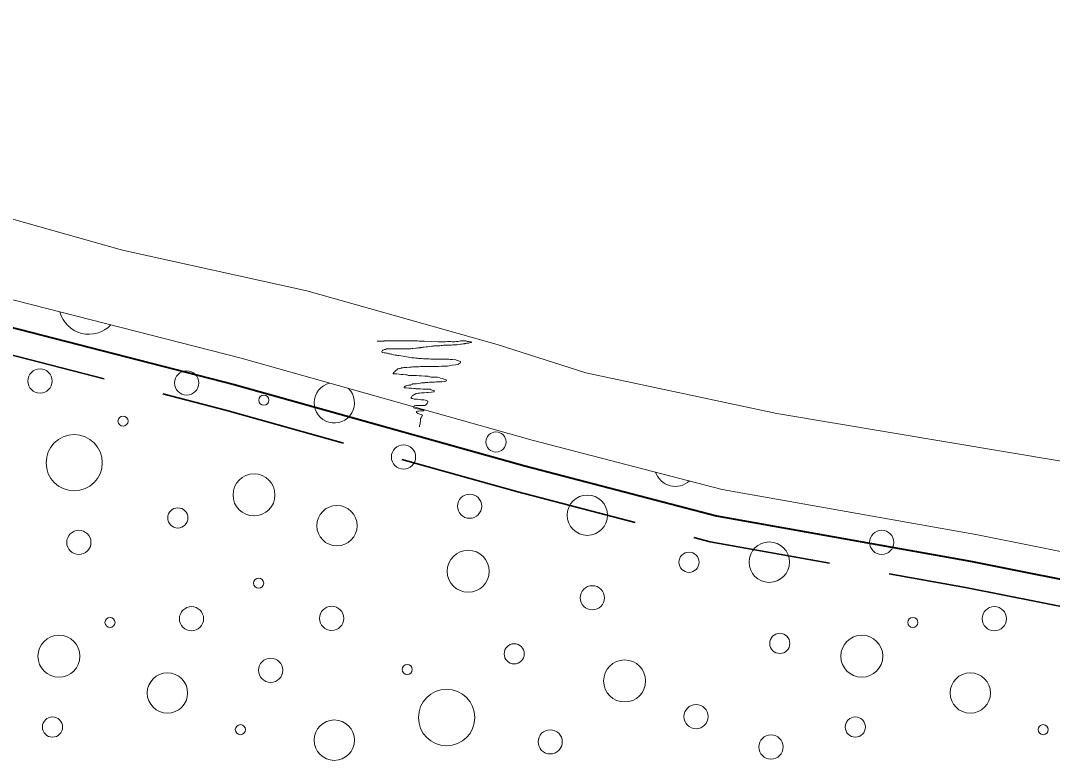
# Model space of a CAD drawing. Extents: x 640104 to 640970, y 6442278 to 6442689.
# Drawn here: x 640342.44 to 640373.11, y 6442396.63 to 6442418.61 of the extents above; entities that cross this region are included whole.
import ezdxf

# ---------------------------------------------------------------- set-up
doc = ezdxf.new("R2010")
doc.units = 0
doc.header["$LTSCALE"] = 1.2
doc.linetypes.add('MEDIUM_DASHED', pattern=[4.5, 3, -1.5])
for name, color, linetype, lineweight in [('31', 7, 'Continuous', 13), ('35', 7, 'Continuous', 35), ('40', 7, 'Continuous', 13), ('41', 7, 'Continuous', 13)]:
    doc.layers.add(name, color=color, linetype=linetype, lineweight=lineweight)

msp = doc.modelspace()

# ---------------------------------------------------------------- linework, layer by layer
at = {"layer": '31'}
for points in [[(640323.82, 6442418.1), (640329.79, 6442416.48), (640334.07, 6442415.17), (640339.63, 6442413.43), (640345.46, 6442411.79), (640350.94, 6442410.58), (640356.6, 6442408.99), (640359.24, 6442408.15), (640364.92, 6442406.94), (640373.37, 6442405.52)], [(640315.19, 6442417.97), (640322.78, 6442415.69), (640331.37, 6442413.47), (640341.86, 6442410.4), (640348.99, 6442408.58), (640357.64, 6442406.15), (640363.29, 6442404.68), (640370.83, 6442403.34), (640375.09, 6442402.49)]]:
    msp.add_lwpolyline(points, dxfattribs=at)
at = {"layer": '35', "lineweight": 40}
msp.add_lwpolyline([(640311.07, 6442418.61), (640314.94, 6442417.21), (640322.56, 6442414.92), (640331.16, 6442412.7), (640341.64, 6442409.63), (640348.78, 6442407.8), (640357.43, 6442405.38), (640363.12, 6442403.9), (640370.68, 6442402.55), (640374.95, 6442401.7), (640381.71, 6442400.8), (640387.11, 6442400.2), (640394.62, 6442399.11), (640398.73, 6442398.65), (640404.26, 6442397.87), (640406.16, 6442397.5)], dxfattribs=at)
at = {"layer": '35', "linetype": 'MEDIUM_DASHED'}
msp.add_lwpolyline([(640310.73, 6442417.89), (640314.69, 6442416.45), (640322.35, 6442414.15), (640330.95, 6442411.93), (640341.43, 6442408.86), (640348.57, 6442407.03), (640357.22, 6442404.61), (640362.94, 6442403.12), (640370.53, 6442401.77), (640374.82, 6442400.91), (640381.61, 6442400), (640387.01, 6442399.4), (640394.51, 6442398.31), (640398.63, 6442397.86), (640404.13, 6442397.08), (640405.57, 6442396.8)], dxfattribs=at)
at = {"layer": '40'}
for points in [[(640353.04, 6442409.09), (640353.08, 6442409.09), (640353.15, 6442409.09), (640353.23, 6442409.09), (640353.24, 6442409.1), (640353.31, 6442409.1), (640353.42, 6442409.1), (640353.63, 6442409.1), (640353.75, 6442409.1), (640353.78, 6442409.1), (640353.8, 6442409.1), (640353.85, 6442409.1), (640353.91, 6442409.1), (640353.98, 6442409.1), (640354.03, 6442409.1), (640354.07, 6442409.1), (640354.13, 6442409.1), (640354.18, 6442409.1), (640354.23, 6442409.1), (640354.28, 6442409.09), (640354.31, 6442409.09), (640354.36, 6442409.09), (640354.43, 6442409.09), (640354.65, 6442409.08), (640354.86, 6442409.07), (640354.92, 6442409.07), (640354.96, 6442409.07), (640354.99, 6442409.07), (640355.02, 6442409.07), (640355.07, 6442409.07), (640355.13, 6442409.08), (640355.16, 6442409.08), (640355.19, 6442409.08), (640355.2, 6442409.08), (640355.23, 6442409.08), (640355.27, 6442409.07), (640355.3, 6442409.07), (640355.33, 6442409.07), (640355.39, 6442409.08), (640355.43, 6442409.08), (640355.48, 6442409.09), (640355.51, 6442409.1), (640355.55, 6442409.1), (640355.58, 6442409.1), (640355.61, 6442409.1), (640355.64, 6442409.1), (640355.67, 6442409.1), (640355.69, 6442409.09), (640355.72, 6442409.08), (640355.75, 6442409.08)], [(640355.75, 6442409.08), (640355.78, 6442409.07), (640355.8, 6442409.07), (640355.83, 6442409.07), (640355.85, 6442409.06), (640355.83, 6442409.05), (640355.84, 6442409.06), (640355.82, 6442409.05), (640355.79, 6442409.04), (640355.75, 6442409.03), (640355.72, 6442409.03), (640355.69, 6442409.03), (640355.67, 6442409.02), (640355.64, 6442409.02), (640355.63, 6442409.01), (640355.59, 6442409.01), (640355.54, 6442409), (640355.51, 6442409), (640355.43, 6442408.99), (640355.4, 6442408.98), (640355.38, 6442408.98), (640355.35, 6442408.98), (640355.31, 6442408.98), (640355.29, 6442408.98), (640355.25, 6442408.97), (640355.23, 6442408.97), (640355.15, 6442408.97), (640355.11, 6442408.97), (640355.07, 6442408.97), (640355.01, 6442408.97), (640354.97, 6442408.96), (640354.94, 6442408.96), (640354.9, 6442408.95), (640354.86, 6442408.95), (640354.75, 6442408.95), (640354.72, 6442408.95), (640354.7, 6442408.94), (640354.65, 6442408.94), (640354.59, 6442408.93), (640354.53, 6442408.92), (640354.49, 6442408.92), (640354.43, 6442408.91), (640354.39, 6442408.91), (640354.36, 6442408.9), (640354.32, 6442408.9), (640354.31, 6442408.89), (640354.28, 6442408.89), (640354.24, 6442408.89), (640354.21, 6442408.88), (640354.19, 6442408.88), (640354.1, 6442408.87), (640354.07, 6442408.87)], [(640354.07, 6442408.87), (640354.04, 6442408.86), (640354, 6442408.86), (640353.98, 6442408.86), (640353.95, 6442408.86), (640353.93, 6442408.86), (640353.9, 6442408.86), (640353.87, 6442408.86), (640353.83, 6442408.86), (640353.79, 6442408.86), (640353.76, 6442408.86), (640353.72, 6442408.86), (640353.7, 6442408.86), (640353.67, 6442408.86), (640353.65, 6442408.86), (640353.62, 6442408.86), (640353.59, 6442408.86), (640353.54, 6442408.86), (640353.51, 6442408.86), (640353.49, 6442408.86), (640353.45, 6442408.86), (640353.43, 6442408.86), (640353.39, 6442408.86), (640353.37, 6442408.86), (640353.34, 6442408.86), (640353.31, 6442408.86), (640353.28, 6442408.84), (640353.25, 6442408.84), (640353.23, 6442408.83), (640353.21, 6442408.82), (640353.19, 6442408.82), (640353.18, 6442408.8), (640353.17, 6442408.78), (640353.18, 6442408.75), (640353.24, 6442408.74), (640353.28, 6442408.74), (640353.31, 6442408.73), (640353.34, 6442408.73), (640353.36, 6442408.72), (640353.38, 6442408.71), (640353.42, 6442408.71), (640353.45, 6442408.7), (640353.47, 6442408.7), (640353.52, 6442408.68), (640353.57, 6442408.67), (640353.62, 6442408.67), (640353.65, 6442408.66), (640353.68, 6442408.66), (640353.74, 6442408.65), (640353.81, 6442408.64)], [(640353.81, 6442408.64), (640353.91, 6442408.62), (640353.97, 6442408.61), (640354.01, 6442408.6), (640354.07, 6442408.59), (640354.14, 6442408.59), (640354.19, 6442408.58), (640354.23, 6442408.58), (640354.26, 6442408.57), (640354.31, 6442408.57), (640354.35, 6442408.57), (640354.41, 6442408.56), (640354.47, 6442408.56), (640354.51, 6442408.56), (640354.58, 6442408.56), (640354.63, 6442408.55), (640354.67, 6442408.55), (640354.7, 6442408.55), (640354.75, 6442408.55), (640354.79, 6442408.55), (640354.85, 6442408.55), (640354.91, 6442408.55), (640354.97, 6442408.55), (640355.01, 6442408.55), (640355.07, 6442408.55), (640355.09, 6442408.55), (640355.13, 6442408.55), (640355.17, 6442408.55), (640355.21, 6442408.54), (640355.25, 6442408.54), (640355.28, 6442408.54), (640355.37, 6442408.53), (640355.41, 6442408.51), (640355.45, 6442408.5), (640355.48, 6442408.49), (640355.51, 6442408.48), (640355.51, 6442408.46), (640355.5, 6442408.43), (640355.48, 6442408.42), (640355.47, 6442408.42), (640355.45, 6442408.4), (640355.42, 6442408.39), (640355.36, 6442408.38), (640355.27, 6442408.37), (640355.18, 6442408.35), (640355.13, 6442408.34), (640355.07, 6442408.34), (640355.01, 6442408.34), (640354.95, 6442408.34), (640354.86, 6442408.33), (640354.73, 6442408.33), (640354.62, 6442408.33)], [(640354.62, 6442408.33), (640354.56, 6442408.33), (640354.51, 6442408.33), (640354.46, 6442408.33), (640354.42, 6442408.33), (640354.38, 6442408.33), (640354.32, 6442408.33), (640354.27, 6442408.32), (640354.15, 6442408.32), (640354.09, 6442408.32), (640354.06, 6442408.31), (640354, 6442408.31), (640353.92, 6442408.3), (640353.83, 6442408.3), (640353.8, 6442408.29), (640353.76, 6442408.29), (640353.75, 6442408.28), (640353.72, 6442408.27), (640353.7, 6442408.27), (640353.67, 6442408.26), (640353.65, 6442408.26), (640353.63, 6442408.24), (640353.59, 6442408.22), (640353.57, 6442408.2), (640353.56, 6442408.18), (640353.54, 6442408.18), (640353.53, 6442408.16), (640353.51, 6442408.14), (640353.51, 6442408.13), (640353.52, 6442408.12), (640353.55, 6442408.12), (640353.59, 6442408.12), (640353.62, 6442408.12), (640353.69, 6442408.11), (640353.75, 6442408.1), (640353.81, 6442408.1), (640353.89, 6442408.09), (640353.93, 6442408.09), (640353.97, 6442408.07), (640354.01, 6442408.07), (640354.12, 6442408.07), (640354.21, 6442408.07), (640354.28, 6442408.06), (640354.35, 6442408.06), (640354.45, 6442408.05), (640354.55, 6442408.05), (640354.63, 6442408.02), (640354.68, 6442408.02), (640354.75, 6442408.02), (640354.8, 6442408.02)], [(640354.8, 6442408.02), (640354.83, 6442408.02), (640354.87, 6442408.01), (640354.92, 6442407.99), (640354.97, 6442407.98), (640355, 6442407.97), (640355.03, 6442407.96), (640355.07, 6442407.95), (640355.09, 6442407.94), (640355.1, 6442407.91), (640355.08, 6442407.9), (640355.07, 6442407.9), (640355.04, 6442407.89), (640354.96, 6442407.88), (640354.92, 6442407.88), (640354.9, 6442407.88), (640354.85, 6442407.88), (640354.79, 6442407.88), (640354.74, 6442407.87), (640354.71, 6442407.87), (640354.67, 6442407.87), (640354.59, 6442407.87), (640354.54, 6442407.86), (640354.51, 6442407.86), (640354.47, 6442407.86), (640354.45, 6442407.85), (640354.41, 6442407.85), (640354.35, 6442407.85), (640354.31, 6442407.84), (640354.25, 6442407.83), (640354.21, 6442407.82), (640354.19, 6442407.82), (640354.15, 6442407.82), (640354.13, 6442407.82), (640354.09, 6442407.82), (640354.08, 6442407.8), (640354.04, 6442407.79), (640354.03, 6442407.78), (640354, 6442407.78), (640353.97, 6442407.78), (640353.93, 6442407.77), (640353.89, 6442407.76), (640353.86, 6442407.74), (640353.84, 6442407.73), (640353.84, 6442407.7), (640353.87, 6442407.7), (640353.91, 6442407.7), (640353.98, 6442407.69), (640354.03, 6442407.69), (640354.07, 6442407.69), (640354.13, 6442407.68), (640354.17, 6442407.68)], [(640354.17, 6442407.68), (640354.19, 6442407.67), (640354.21, 6442407.67), (640354.25, 6442407.67), (640354.3, 6442407.67), (640354.32, 6442407.67), (640354.39, 6442407.66), (640354.45, 6442407.66), (640354.47, 6442407.66), (640354.51, 6442407.66), (640354.53, 6442407.66), (640354.57, 6442407.66), (640354.61, 6442407.66), (640354.64, 6442407.64), (640354.67, 6442407.63), (640354.71, 6442407.62), (640354.73, 6442407.62), (640354.73, 6442407.58), (640354.65, 6442407.57), (640354.55, 6442407.56), (640354.51, 6442407.56), (640354.43, 6442407.55), (640354.39, 6442407.55), (640354.35, 6442407.55), (640354.3, 6442407.54), (640354.25, 6442407.54), (640354.2, 6442407.53), (640354.15, 6442407.5), (640354.13, 6442407.49), (640354.1, 6442407.47), (640354.08, 6442407.46), (640354.07, 6442407.44), (640354.06, 6442407.42), (640354.04, 6442407.39), (640354.06, 6442407.38), (640354.09, 6442407.38), (640354.14, 6442407.36), (640354.23, 6442407.36), (640354.3, 6442407.35), (640354.34, 6442407.34), (640354.37, 6442407.34), (640354.42, 6442407.34), (640354.47, 6442407.33), (640354.54, 6442407.3), (640354.54, 6442407.27), (640354.53, 6442407.25), (640354.52, 6442407.23), (640354.47, 6442407.19), (640354.45, 6442407.18), (640354.41, 6442407.18), (640354.35, 6442407.18), (640354.3, 6442407.18), (640354.25, 6442407.18), (640354.19, 6442407.18), (640354.14, 6442407.17), (640354.13, 6442407.14), (640354.12, 6442407.13), (640354.13, 6442407.11), (640354.15, 6442407.1), (640354.23, 6442407.08), (640354.29, 6442407.07), (640354.32, 6442407.06), (640354.36, 6442407.06), (640354.4, 6442407.05), (640354.43, 6442407.03), (640354.41, 6442407.02), (640354.37, 6442407.02), (640354.32, 6442407.02), (640354.26, 6442407.01), (640354.23, 6442407.01), (640354.21, 6442407), (640354.21, 6442406.97), (640354.23, 6442406.95), (640354.24, 6442406.94), (640354.27, 6442406.93), (640354.3, 6442406.92), (640354.34, 6442406.91), (640354.37, 6442406.9), (640354.38, 6442406.87), (640354.36, 6442406.86), (640354.35, 6442406.83), (640354.34, 6442406.81), (640354.32, 6442406.79), (640354.32, 6442406.76), (640354.32, 6442406.73), (640354.32, 6442406.7), (640354.31, 6442406.68), (640354.31, 6442406.65), (640354.31, 6442406.63), (640354.3, 6442406.6), (640354.29, 6442406.58), (640354.29, 6442406.54), (640354.29, 6442406.54), (640354.29, 6442406.56)]]:
    msp.add_lwpolyline(points, dxfattribs=at)
at = {"layer": '41'}
for centre, radius in [((640343.012, 6442407.903), 0.36), ((640347.373, 6442407.846), 0.36), ((640349.668, 6442407.333), 0.15), ((640345.48, 6442406.712), 0.15), ((640344.028, 6442405.474), 0.835), ((640356.568, 6442406.091), 0.3), ((640353.819, 6442405.645), 0.36), ((640349.374, 6442404.519), 0.624), ((640355.783, 6442404.183), 0.36), ((640359.283, 6442403.916), 0.6), ((640347.109, 6442403.835), 0.3), ((640351.84, 6442403.604), 0.6), ((640344.167, 6442403.107), 0.36), ((640368.036, 6442403.107), 0.36), ((640364.693, 6442402.521), 0.6), ((640355.742, 6442402.25), 0.624), ((640362.307, 6442402.518), 0.3), ((640349.512, 6442401.897), 0.15), ((640359.433, 6442401.462), 0.36), ((640347.516, 6442400.84), 0.36), ((640351.683, 6442400.85), 0.36), ((640371.385, 6442400.84), 0.36), ((640345.093, 6442400.73), 0.15), ((640368.962, 6442400.73), 0.15), ((640343.575, 6442399.726), 0.624), ((640365.005, 6442400.106), 0.3), ((640367.444, 6442399.726), 0.624), ((640357.111, 6442399.797), 0.3), ((640349.869, 6442399.309), 0.36), ((640353.931, 6442399.332), 0.15), ((640360.393, 6442398.99), 0.624), ((640346.8, 6442398.633), 0.6), ((640370.669, 6442398.633), 0.6), ((640355.101, 6442397.903), 0.838), ((640362.517, 6442397.932), 0.36), ((640343.383, 6442397.622), 0.3), ((640367.252, 6442397.622), 0.3), ((640348.969, 6442397.544), 0.15), ((640351.762, 6442397.232), 0.6), ((640358.18, 6442397.181), 0.36), ((640372.838, 6442397.544), 0.15), ((640364.744, 6442397.029), 0.36)]:
    msp.add_circle(centre, radius, dxfattribs=at)
for centre, radius, start, end in [((640344.467, 6442410.184), 0.893, 194.9515, 316.3592), ((640351.762, 6442407.255), 0.6, 103.4683, 45.1901), ((640361.903, 6442405.397), 0.624, 198.9349, 311.8977)]:
    msp.add_arc(centre, radius, start, end, dxfattribs=at)

doc.saveas('drawing.dxf')
